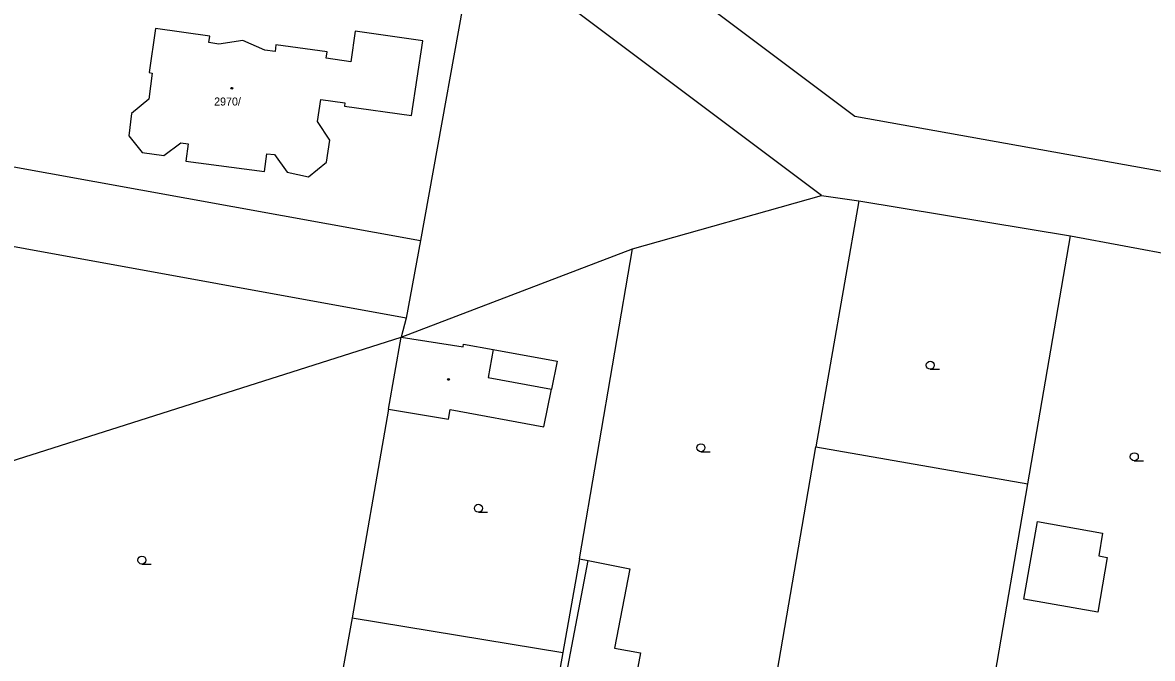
# Model space of a CAD drawing. Extents: x -737812 to -729375, y -1123000 to -1115500.
# Drawn here: x -735828.6 to -735722.7, y -1118437.5 to -1118378 of the extents above; entities that cross this region are included whole.
import ezdxf

# ---------------------------------------------------------------- set-up
doc = ezdxf.new("R2010")
doc.units = 0
for name, color, linetype in [('Hranice parcel a úz_ celk', 7, 'Continuous'), ('Stavební objekty', 7, 'Continuous'), ('Značky druhů budov', 7, 'Continuous'), ('Značky druhů pozemků', 7, 'Continuous'), ('Čísla popisná', 7, 'Continuous')]:
    doc.layers.add(name, color=color, linetype=linetype)

msp = doc.modelspace()

# ---------------------------------------------------------------- linework, layer by layer
at = {"layer": 'Hranice parcel a úz_ celk'}
for p, q in [((-735753.75, -1118394.17), (-735786.17, -1118369.84)), ((-735771.44, -1118399.17), (-735753.75, -1118394.17)), ((-735750.23, -1118394.67), (-735754.27, -1118417.71)), ((-735753.75, -1118394.17), (-735750.23, -1118394.67)), ((-735750.23, -1118394.67), (-735730.4, -1118397.96)), ((-735734.4, -1118421.18), (-735730.4, -1118397.96)), ((-735730.4, -1118397.96), (-735710.83, -1118401.59)), ((-735793.12, -1118407.45), (-735771.44, -1118399.17)), ((-735776.43, -1118428.2), (-735771.44, -1118399.17)), ((-735758.48, -1118442.24), (-735754.27, -1118417.71)), ((-735754.27, -1118417.71), (-735734.4, -1118421.18)), ((-735742.29, -1118467.16), (-735734.4, -1118421.18)), ((-735776.43, -1118428.2), (-735777.97, -1118436.99)), ((-735776.43, -1118428.2), (-735775.6, -1118428.37)), ((-735797.73, -1118433.74), (-735777.97, -1118436.99))]:
    msp.add_line(p, q, dxfattribs=at)
for points in [[(-735680.56, -1118399.33), (-735750.61, -1118386.77), (-735782.96, -1118362.49), (-735784.78, -1118362.16), (-735832.11, -1118353.6), (-735833.51, -1118350.1), (-735833.36, -1118347.39), (-735833.66, -1118345.4), (-735834.37, -1118343.47), (-735835.11, -1118342.02), (-735836.86, -1118340), (-735838.48, -1118338.79), (-735840.5, -1118337.84), (-735842.38, -1118337.32), (-735845.26, -1118337.17), (-735847.08, -1118337.54), (-735849.2, -1118338.31), (-735851.02, -1118339.36), (-735852.74, -1118340.98), (-735853.86, -1118342.53), (-735854.6, -1118344.05), (-735855.32, -1118346.02)], [(-735786.17, -1118369.84), (-735791.31, -1118398.38), (-735792.67, -1118405.66), (-735793.12, -1118407.45)], [(-735848.05, -1118388.12), (-735791.31, -1118398.38)], [(-735792.67, -1118405.66), (-735846.07, -1118395.97)], [(-735839.31, -1118422.11), (-735793.12, -1118407.45)], [(-735784.49, -1118408.6), (-735778.51, -1118409.68), (-735779.04, -1118412.31)], [(-735794.3, -1118414.2), (-735797.73, -1118433.74), (-735801.82, -1118456.29)], [(-735777.97, -1118436.99), (-735782.04, -1118459.81)]]:
    msp.add_lwpolyline(points, dxfattribs=at)
at = {"layer": 'Stavební objekty'}
msp.add_line((-735794.3, -1118414.2), (-735793.12, -1118407.45), dxfattribs=at)
for points in [[(-735792.17, -1118386.67), (-735791.09, -1118379.69), (-735797.44, -1118378.78), (-735797.85, -1118381.65), (-735800.16, -1118381.32), (-735800.07, -1118380.72), (-735804.86, -1118380.08), (-735804.94, -1118380.7), (-735805.89, -1118380.57), (-735807.96, -1118379.66), (-735810.2, -1118379.99), (-735811.14, -1118379.86), (-735811.05, -1118379.24), (-735816.14, -1118378.55), (-735816.73, -1118382.67), (-735816.46, -1118382.73), (-735816.77, -1118385.15), (-735818.38, -1118386.5), (-735818.65, -1118388.58), (-735817.39, -1118390.15), (-735815.35, -1118390.44), (-735813.78, -1118389.23), (-735813.09, -1118389.33), (-735813.29, -1118390.97), (-735805.92, -1118391.94), (-735805.7, -1118390.26), (-735804.99, -1118390.35), (-735803.8, -1118392), (-735801.8, -1118392.42), (-735800.11, -1118391.06), (-735799.8, -1118389), (-735800.96, -1118387.26), (-735800.66, -1118385.18), (-735798.39, -1118385.51), (-735798.43, -1118385.81), (-735792.17, -1118386.67)], [(-735793.12, -1118407.45), (-735787.33, -1118408.35), (-735787.29, -1118408.1), (-735784.49, -1118408.6)], [(-735784.49, -1118408.6), (-735784.96, -1118411.22), (-735779.04, -1118412.31)], [(-735794.3, -1118414.2), (-735788.68, -1118415.11), (-735788.52, -1118414.22), (-735779.76, -1118415.85), (-735779.04, -1118412.31)], [(-735733.51, -1118424.72), (-735727.41, -1118425.79), (-735727.76, -1118427.93), (-735726.96, -1118428.07), (-735727.84, -1118433.2), (-735734.78, -1118431.99), (-735733.51, -1118424.72)], [(-735777.99, -1118455.65), (-735776.82, -1118449.31), (-735776.47, -1118446.83), (-735779.05, -1118446.38), (-735775.6, -1118428.37), (-735771.7, -1118429.15), (-735773.12, -1118436.57), (-735770.71, -1118437.02), (-735771.24, -1118439.84), (-735772.48, -1118446.37), (-735765.34, -1118447.61), (-735767.08, -1118457.61), (-735777.91, -1118455.71)]]:
    msp.add_lwpolyline(points, dxfattribs=at)
at = {"layer": 'Značky druhů budov'}
for centre in [(-735808.99, -1118384.14), (-735788.68, -1118411.4)]:
    msp.add_circle(centre, 0.0875, dxfattribs=at)
at = {"layer": 'Značky druhů pozemků'}
for p, q in [((-735743.55, -1118410.45), (-735742.68, -1118410.45)), ((-735765.04, -1118418.18), (-735764.17, -1118418.18)), ((-735724.43, -1118419.02), (-735723.56, -1118419.02)), ((-735785.89, -1118423.84), (-735785.02, -1118423.84)), ((-735817.42, -1118428.71), (-735816.55, -1118428.71))]:
    msp.add_line(p, q, dxfattribs=at)
for centre in [(-735743.55, -1118410.07), (-735765.04, -1118417.8), (-735724.43, -1118418.65), (-735785.89, -1118423.47), (-735817.42, -1118428.33)]:
    msp.add_circle(centre, 0.375, dxfattribs=at)

# ---------------------------------------------------------------- texts
at = {"layer": 'Čísla popisná'}
msp.add_text('2970/', height=0.75, dxfattribs=at).set_placement((-735810.65, -1118385.75))

doc.saveas('drawing.dxf')
